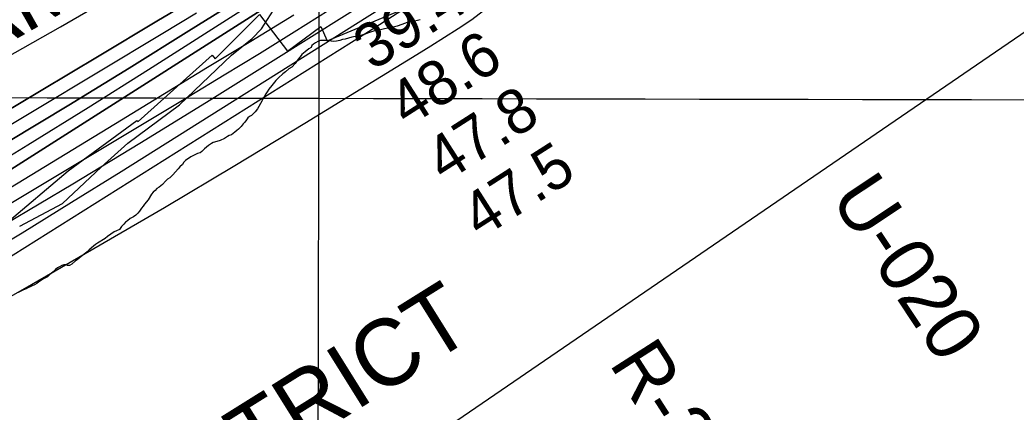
# Model space of a CAD drawing. Extents: x 3177385 to 3215275, y 903885 to 929304.
# Drawn here: x 3202058 to 3203553, y 914877 to 915466 of the extents above; entities that cross this region are included whole.
import ezdxf

# ---------------------------------------------------------------- set-up
doc = ezdxf.new("R2010")
doc.units = 0
for name, color, linetype in [('V-GRID-MAJR', 7, 'Continuous'), ('V-RIVR-EDGE', 7, 'Continuous'), ('V-RIVR-RANG', 7, 'Continuous'), ('V-RIVR-RANG-IDEN', 7, 'Continuous'), ('V-RRAP-RVMT', 7, 'Continuous'), ('V-RRAP-RVMT-IDEN', 7, 'Continuous'), ('V-SITE-VEGE', 7, 'Continuous'), ('V-TOPO-BNDY', 7, 'Continuous'), ('V-TOPO-DPTH', 7, 'Continuous'), ('V-TOPO-GNAM-IDEN', 7, 'Continuous'), ('V-TOPO-MAJR', 7, 'Continuous'), ('V-TOPO-MINR', 7, 'Continuous'), ('V-TOPO-WATR', 7, 'Continuous')]:
    doc.layers.add(name, color=color, linetype=linetype)

msp = doc.modelspace()

# ---------------------------------------------------------------- linework, layer by layer
at = {"layer": 'V-GRID-MAJR'}
for points in [[(3202493.934, 909288.471), (3202507.1550000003, 915348.316), (3202520.382, 921411.246), (3202533.61, 927474.224), (3202533.617, 927477.26)], [(3181620.222, 915399.962), (3186841.952, 915385.911), (3192063.685, 915372.62), (3197285.419, 915360.088), (3202507.1550000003, 915348.316), (3207728.893, 915337.304), (3212950.632, 915327.051), (3212950.633, 915327.051)]]:
    msp.add_spline(points, degree=3, dxfattribs=at)
at = {"layer": 'V-RIVR-EDGE'}
for points in [[(3202406.8866046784, 915437.9932958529), (3202420.832797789, 915452.7379032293), (3202443.52303847, 915487.8908108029)], [(3202058.012066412, 915156.3144918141), (3202121.9933527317, 915190.0612609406), (3202180.375436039, 915244.6864761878), (3202220.4559623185, 915281.1004201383), (3202297.536660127, 915338.7221533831), (3202375.9633058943, 915413.293046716), (3202406.8866046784, 915437.9932958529)]]:
    msp.add_lwpolyline(points, dxfattribs=at)
at = {"layer": 'V-RRAP-RVMT'}
msp.add_lwpolyline([(3202036.127000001, 915159.2039999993), (3202130.826000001, 915239.4469999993), (3202233.577000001, 915315.1639999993), (3202235.668000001, 915313.2549999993), (3202346.716000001, 915412.9299999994), (3202351.352000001, 915407.7059999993), (3202417.9508174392, 915474.2151668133), (3202459.657000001, 915418.8639999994), (3202509.9280000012, 915455.9249999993), (3202519.407000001, 915434.4299999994), (3202645.415000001, 915487.3019999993)], dxfattribs=at)
at = {"layer": 'V-SITE-VEGE'}
for p, q in [((3202642.646, 915462.9130000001), (3202639.537, 915462.2209999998)), ((3202645.755, 915463.2569999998), (3202642.646, 915462.9130000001)), ((3202655.079, 915465.3299999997), (3202645.755, 915463.2569999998)), ((3202659.225, 915466.0219999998), (3202655.079, 915465.3299999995)), ((3202588.769, 915449.0929999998), (3202579.789, 915445.9849999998)), ((3202592.912, 915449.7859999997), (3202588.769, 915449.0929999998)), ((3202611.91, 915454.2749999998), (3202592.912, 915449.7859999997)), ((3202616.399, 915454.621), (3202611.91, 915454.275)), ((3202624.687, 915456.696), (3202616.399, 915454.621)), ((3202631.595, 915459.1119999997), (3202624.687, 915456.696)), ((3202635.394, 915460.841), (3202631.595, 915459.1119999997)), ((3202639.537, 915462.2209999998), (3202635.394, 915460.841)), ((3202505.188, 915433.545), (3202502.0810000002, 915431.8189999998)), ((3202509.333, 915434.9269999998), (3202505.188, 915433.545)), ((3202517.278, 915434.9269999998), (3202509.333, 915434.9269999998)), ((3202529.365, 915433.547), (3202517.278, 915434.9269999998)), ((3202533.5100000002, 915434.2349999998), (3202529.365, 915433.5469999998)), ((3202538.345, 915435.2759999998), (3202533.5100000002, 915434.2349999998)), ((3202542.489, 915436.6579999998), (3202538.345, 915435.2759999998)), ((3202546.634, 915437.3479999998), (3202542.489, 915436.6579999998)), ((3202556.3020000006, 915440.1129999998), (3202546.634, 915437.3479999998)), ((3202564.593, 915441.8389999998), (3202556.3020000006, 915440.1129999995)), ((3202567.701, 915442.1859999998), (3202564.593, 915441.839)), ((3202572.883, 915443.5659999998), (3202567.701, 915442.1859999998)), ((3202576.336, 915444.6019999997), (3202572.883, 915443.5659999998)), ((3202579.789, 915445.9849999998), (3202576.336, 915444.6019999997)), ((3202486.539, 915418.0029999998), (3202483.776, 915416.2739999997)), ((3202492.065, 915422.4919999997), (3202486.539, 915418.0029999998)), ((3202495.174, 915424.5649999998), (3202492.065, 915422.4919999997)), ((3202496.556, 915427.6729999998), (3202495.174, 915424.5649999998)), ((3202498.973, 915429.7459999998), (3202496.556, 915427.6729999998)), ((3202502.0810000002, 915431.8189999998), (3202498.973, 915429.7459999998)), ((3202475.8340000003, 915407.2959999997), (3202471.3430000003, 915400.3879999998)), ((3202478.941, 915410.7489999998), (3202475.8340000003, 915407.2959999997)), ((3202481.36, 915413.8579999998), (3202478.941, 915410.7489999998)), ((3202483.776, 915416.2739999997), (3202481.36, 915413.8579999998)), ((3202456.839, 915387.9519999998), (3202452.694, 915385.1899999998)), ((3202462.021, 915392.4439999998), (3202456.839, 915387.9519999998)), ((3202466.164, 915395.2059999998), (3202462.021, 915392.4439999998)), ((3202471.343, 915400.3879999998), (3202466.164, 915395.2059999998)), ((3202440.2630000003, 915372.7540000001), (3202436.117, 915367.5750000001)), ((3202442.335, 915375.1729999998), (3202440.2630000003, 915372.7540000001)), ((3202446.132, 915378.9719999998), (3202442.3350000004, 915375.1729999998)), ((3202452.694, 915385.1899999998), (3202446.132, 915378.9719999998)), ((3202429.558, 915357.9019999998), (3202427.485, 915354.7929999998)), ((3202431.974, 915362.0469999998), (3202429.558, 915357.9019999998)), ((3202436.117, 915367.5750000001), (3202431.974, 915362.0469999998)), ((3202421.269, 915343.7419999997), (3202414.708, 915332.3429999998)), ((3202422.65, 915346.8489999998), (3202421.269, 915343.7419999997)), ((3202427.485, 915354.7929999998), (3202422.65, 915346.8489999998)), ((3202411.5990000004, 915328.1999999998), (3202408.1460000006, 915324.7449999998)), ((3202414.708, 915332.3429999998), (3202411.599, 915328.1999999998)), ((3202398.131, 915315.7649999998), (3202395.7120000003, 915312.6559999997)), ((3202400.204, 915318.8729999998), (3202398.131, 915315.7649999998)), ((3202402.969, 915320.9459999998), (3202400.204, 915318.8729999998)), ((3202405.727, 915322.6719999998), (3202402.969, 915320.9459999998)), ((3202408.146, 915324.7449999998), (3202405.727, 915322.6719999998)), ((3202383.625, 915299.8759999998), (3202380.862, 915297.4569999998)), ((3202386.39, 915301.9489999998), (3202383.625, 915299.8759999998)), ((3202390.5330000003, 915306.0939999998), (3202386.39, 915301.9489999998)), ((3202393.296, 915309.893), (3202390.5330000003, 915306.0939999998)), ((3202395.7120000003, 915312.6559999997), (3202393.296, 915309.893)), ((3202353.9250000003, 915283.2959999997), (3202348.4, 915281.9149999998)), ((3202358.7600000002, 915285.0219999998), (3202353.9250000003, 915283.2959999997)), ((3202365.322, 915288.1329999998), (3202358.7600000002, 915285.0219999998)), ((3202369.811, 915290.8959999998), (3202365.3220000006, 915288.1329999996)), ((3202372.574, 915292.2759999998), (3202369.811, 915290.8960000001)), ((3202376.0270000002, 915293.6579999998), (3202372.574, 915292.2759999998)), ((3202380.862, 915297.4569999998), (3202376.0270000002, 915293.6579999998)), ((3202331.477, 915268.4429999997), (3202328.7120000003, 915266.3709999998)), ((3202335.276, 915272.2429999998), (3202331.477, 915268.4429999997)), ((3202338.383, 915274.6589999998), (3202335.276, 915272.2429999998)), ((3202341.146, 915277.424), (3202338.383, 915274.6589999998)), ((3202345.637, 915280.533), (3202341.146, 915277.424)), ((3202348.4, 915281.9149999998), (3202345.637, 915280.533)), ((3202306.9560000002, 915254.9719999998), (3202304.5380000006, 915252.209)), ((3202314.898, 915260.4969999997), (3202306.9560000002, 915254.9719999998)), ((3202320.77, 915263.6059999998), (3202314.898, 915260.4969999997)), ((3202324.5670000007, 915265.3349999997), (3202320.77, 915263.6059999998)), ((3202328.7120000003, 915266.3709999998), (3202324.5670000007, 915265.3349999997)), ((3202295.9050000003, 915242.1939999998), (3202287.961, 915233.2119999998)), ((3202298.322, 915245.2989999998), (3202295.9050000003, 915242.1939999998)), ((3202302.1210000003, 915249.1), (3202298.322, 915245.2989999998)), ((3202304.538, 915252.209), (3202302.1210000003, 915249.1)), ((3202276.566, 915223.885), (3202272.075, 915219.0499999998)), ((3202279.673, 915226.6499999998), (3202276.5660000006, 915223.885)), ((3202283.128, 915229.067), (3202279.673, 915226.65)), ((3202287.961, 915233.2119999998), (3202283.1280000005, 915229.0669999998)), ((3202261.37, 915210.0689999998), (3202258.2610000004, 915207.3069999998)), ((3202263.786, 915212.8319999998), (3202261.37, 915210.0689999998)), ((3202267.239, 915214.9049999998), (3202263.786, 915212.8319999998)), ((3202272.075, 915219.0499999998), (3202267.239, 915214.9049999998)), ((3202250.665, 915195.9069999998), (3202245.486, 915189.346)), ((3202255.844, 915204.1979999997), (3202250.665, 915195.9069999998)), ((3202258.261, 915207.3069999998), (3202255.844, 915204.1979999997)), ((3202237.8850000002, 915178.9849999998), (3202235.123, 915175.8759999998)), ((3202240.648, 915183.1279999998), (3202237.8850000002, 915178.9849999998)), ((3202243.411, 915186.2369999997), (3202240.648, 915183.1279999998)), ((3202245.486, 915189.346), (3202243.411, 915186.2369999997)), ((3202219.582, 915164.131), (3202216.8200000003, 915162.058)), ((3202223.7260000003, 915167.5859999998), (3202219.582, 915164.131)), ((3202228.561, 915170.348), (3202223.7260000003, 915167.5859999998)), ((3202232.0160000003, 915172.7669999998), (3202228.561, 915170.348)), ((3202235.123, 915175.8759999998), (3202232.0160000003, 915172.7669999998)), ((3202203.35, 915149.2789999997), (3202199.897, 915147.8959999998)), ((3202207.495, 915151.3509999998), (3202203.35, 915149.2789999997)), ((3202210.948, 915155.8419999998), (3202207.495, 915151.3509999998)), ((3202214.057, 915159.2949999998), (3202210.948, 915155.8419999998)), ((3202216.8200000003, 915162.058), (3202214.057, 915159.2949999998)), ((3202186.083, 915137.5349999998), (3202174.684, 915130.9709999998)), ((3202189.88, 915140.988), (3202186.083, 915137.5349999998)), ((3202199.897, 915147.8959999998), (3202189.8800000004, 915140.988)), ((3202162.253, 915120.9549999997), (3202157.417, 915116.1189999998)), ((3202168.468, 915126.1359999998), (3202162.253, 915120.9549999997)), ((3202171.923, 915128.5549999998), (3202168.468, 915126.136)), ((3202174.684, 915130.9709999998), (3202171.9230000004, 915128.5549999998)), ((3202141.531, 915104.0299999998), (3202136.006, 915099.1949999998)), ((3202144.294, 915105.7559999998), (3202141.531, 915104.0299999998)), ((3202147.057, 915108.1749999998), (3202144.294, 915105.7559999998)), ((3202157.417, 915116.1189999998), (3202147.057, 915108.1749999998)), ((3202111.7160000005, 915091.0189999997), (3202108.286, 915087.626)), ((3202114.903, 915093.9230000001), (3202111.7160000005, 915091.0189999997)), ((3202117.592, 915095.3709999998), (3202114.903, 915093.9230000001)), ((3202121.012, 915097.059), (3202117.592, 915095.3709999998)), ((3202124.191, 915098.2589999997), (3202121.012, 915097.059)), ((3202127.359, 915098.2399999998), (3202124.191, 915098.2589999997)), ((3202129.444, 915097.1219999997), (3202127.359, 915098.2399999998)), ((3202132.897, 915097.1219999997), (3202129.444, 915097.1219999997)), ((3202136.006, 915099.1949999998), (3202132.897, 915097.1219999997)), ((3202093.6, 915077.2319999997), (3202086.747, 915072.6379999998)), ((3202099.713, 915080.3629999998), (3202093.6, 915077.2319999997)), ((3202102.6520000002, 915083.0279999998), (3202099.713, 915080.3629999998)), ((3202108.286, 915087.626), (3202102.6520000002, 915083.0279999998)), ((3202062.788, 915060.1049999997), (3202059.853, 915058.4149999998)), ((3202067.43, 915062.0279999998), (3202062.788, 915060.1049999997)), ((3202070.365, 915063.7149999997), (3202067.43, 915062.0279999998)), ((3202073.542, 915064.9149999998), (3202070.365, 915063.7149999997)), ((3202076.718, 915066.605), (3202073.542, 915064.9149999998)), ((3202080.386, 915068.2879999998), (3202076.718, 915066.6049999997)), ((3202083.565, 915070.2199999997), (3202080.386, 915068.2879999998)), ((3202086.747, 915072.6379999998), (3202083.565, 915070.2199999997)), ((3202059.853, 915058.4149999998), (3202055.699, 915056.7339999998))]:
    msp.add_line(p, q, dxfattribs=at)
at = {"layer": 'V-TOPO-BNDY'}
msp.add_lwpolyline([(3212104.8030331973, 927454.9867295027), (3211654.6893299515, 925302.3425272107), (3210557.1395579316, 922651.3477077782), (3209209.28429254, 920082.7552595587), (3207894.016869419, 918536.9378068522), (3206268.9570192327, 917198.2113972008), (3204189.9632760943, 915875.1915621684), (3202488.96580967, 914709.6755619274), (3200913.969007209, 913922.1623266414), (3198614.4699407, 912914.1495054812), (3196094.4684685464, 911748.6423163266), (3194267.4653744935, 911118.6348547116), (3192912.9665024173, 910488.62920326), (3191155.587449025, 909558.2355803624), (3212939.6745126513, 909531.5198535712)], dxfattribs=at)
at = {"layer": 'V-TOPO-DPTH'}
for points in [[(3202016.7963598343, 915223.786976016), (3202541.3822013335, 915558.2855374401), (3202568.988915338, 915576.1603906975), (3202596.4255511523, 915594.2887942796), (3202623.6070696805, 915612.7975233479), (3202650.618510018, 915631.5598027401), (3202866.0880046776, 915783.4612385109), (3202976.9116636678, 915862.3030021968), (3203087.278353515, 915941.7736883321), (3203196.959589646, 916022.1877581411), (3203306.183856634, 916103.2307503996), (3203504.0559612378, 916251.3688700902), (3203513.9700789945, 916258.8552201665), (3203523.8424543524, 916266.39575575), (3203533.652216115, 916274.017569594), (3203543.42023548, 916281.6935689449), (3203613.720196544, 916337.4084837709), (3203658.4342387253, 916373.1934683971), (3203702.918134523, 916409.2595705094), (3203747.056810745, 916445.7473488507), (3203790.965340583, 916482.5162446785), (3203970.9006473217, 916634.6560240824)], [(3203970.9006473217, 916634.6560240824), (3203790.965340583, 916482.5162446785), (3203747.056810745, 916445.7473488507), (3203702.918134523, 916409.2595705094), (3203658.4342387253, 916373.1934683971), (3203613.720196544, 916337.4084837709), (3203543.42023548, 916281.6935689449), (3203533.652216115, 916274.017569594), (3203523.8424543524, 916266.39575575), (3203513.9700789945, 916258.8552201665), (3203504.0559612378, 916251.3688700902), (3203306.183856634, 916103.2307503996), (3203196.959589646, 916022.1877581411), (3203087.278353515, 915941.7736883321), (3202976.9116636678, 915862.3030021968), (3202866.0880046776, 915783.4612385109), (3202650.618510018, 915631.5598027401), (3202623.6070696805, 915612.7975233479), (3202596.4255511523, 915594.2887942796), (3202568.988915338, 915576.1603906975), (3202541.3822013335, 915558.2855374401), (3202016.7963598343, 915223.786976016)], [(3202350.1880705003, 915515.936642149), (3202263.657512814, 915463.9331714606), (3202177.0755819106, 915412.0155192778), (3202090.416591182, 915360.226594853), (3202003.706227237, 915308.5234889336)], [(3202350.1880705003, 915515.936642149), (3202263.657512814, 915463.9331714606), (3202177.0755819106, 915412.0155192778), (3202090.416591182, 915360.226594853), (3202003.706227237, 915308.5234889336)], [(3202036.1529475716, 915408.4733941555), (3202118.9911560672, 915455.7223216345), (3202201.3920276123, 915503.710667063)], [(3202036.1529475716, 915408.4733941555), (3202118.9911560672, 915455.7223216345), (3202201.3920276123, 915503.710667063)], [(3202041.0907970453, 915283.491102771), (3202131.7399271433, 915338.2165397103), (3202222.0774034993, 915393.446950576), (3202311.9473992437, 915449.4348223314), (3202401.505741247, 915505.9276680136)], [(3202401.505741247, 915505.9276680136), (3202311.9473992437, 915449.4348223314), (3202222.0774034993, 915393.446950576), (3202131.7399271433, 915338.2165397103), (3202041.0907970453, 915283.491102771)], [(3201748.1674944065, 915013.2550702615), (3202312.136376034, 915351.615600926), (3202364.965539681, 915383.5525402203), (3202417.650083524, 915415.7245319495), (3202470.1176976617, 915448.2491023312), (3202522.440691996, 915481.0087251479)]]:
    msp.add_lwpolyline(points, dxfattribs=at)
at = {"layer": 'V-TOPO-MAJR'}
msp.add_lwpolyline([(3201942.412399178, 915047.0794956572), (3202590.7645499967, 915454.7227025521), (3202624.5330306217, 915476.307002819), (3202658.0812860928, 915498.2229916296), (3202691.2992038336, 915520.6365132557), (3202724.2968964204, 915543.3817234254), (3203116.5020012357, 915818.0614457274), (3203196.604333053, 915875.1067827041), (3203276.09218386, 915932.9822427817), (3203354.658313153, 915992.1028875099), (3203432.609961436, 916052.0536553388), (3203557.974303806, 916150.0499530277), (3203572.7195320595, 916161.7033816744), (3203587.380618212, 916173.460595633), (3203601.915491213, 916185.3734875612), (3203616.3662221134, 916197.3901648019), (3203692.5194020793, 916261.40618817), (3203744.8713694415, 916305.6399912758), (3203797.0737051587, 916350.0487903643), (3203849.051593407, 916394.720083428), (3203900.879850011, 916439.5663724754), (3204028.9918170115, 916550.985636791)], dxfattribs=at)
at = {"layer": 'V-TOPO-MINR'}
for points in [[(3201978.803828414, 915222.4833123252), (3202070.002887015, 915278.16342346), (3202160.70578862, 915334.6481710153), (3202251.077918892, 915391.6693428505), (3202546.057526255, 915579.6190428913), (3202567.183229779, 915593.2856740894), (3202588.1799273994, 915607.144843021), (3202608.9831161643, 915621.2928185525), (3202629.657299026, 915635.6333318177), (3202777.84314413, 915739.9453711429), (3202872.272452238, 915806.9202557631), (3202966.380464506, 915874.3402676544), (3203060.0065330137, 915942.4279704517), (3203153.3113056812, 916010.9608005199), (3203507.625094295, 916273.1511877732), (3203511.4667817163, 916276.0192933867), (3203515.292049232, 916278.9089449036), (3203519.0926868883, 916281.8309152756), (3203522.8769046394, 916284.7744315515), (3203551.7300135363, 916307.4144552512), (3203569.8407978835, 916321.8013974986)], [(3201986.545663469, 915101.4567272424), (3202061.4557873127, 915146.3886733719), (3202135.9166705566, 915192.0612395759), (3202210.078060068, 915238.227552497), (3202596.786463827, 915481.6267220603), (3202622.2816864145, 915497.9585928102), (3202647.598569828, 915514.55779791), (3202672.64794448, 915531.558004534), (3202697.5189799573, 915548.825545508), (3202873.0291125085, 915672.7619109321), (3202984.776291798, 915753.1889503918), (3203095.5307628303, 915834.9359296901), (3203204.7961714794, 915918.6628187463), (3203313.0688718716, 916003.7096476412), (3203544.985524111, 916189.2762652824), (3203547.247401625, 916191.0769409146), (3203549.5151696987, 916192.8701290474), (3203551.7917736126, 916194.6520859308), (3203554.0742680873, 916196.426555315)], [(3201820.5786019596, 914924.069559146), (3202062.554111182, 915061.2943289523), (3202169.1820303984, 915122.4823012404), (3202275.386337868, 915184.3885824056), (3202380.955227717, 915247.3723268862), (3202486.100505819, 915311.0743802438), (3202654.0600710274, 915414.0042098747), (3202674.8276110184, 915426.9052740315), (3202695.488293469, 915439.9730343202), (3202715.988689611, 915453.2908388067), (3202736.382228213, 915466.7753394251), (3203420.526505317, 915994.0073318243), (3203422.083439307, 915995.2584040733), (3203453.013294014, 916019.9817204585), (3203484.02708799, 916044.5987267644), (3203515.166790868, 916069.056267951), (3203546.390433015, 916093.4074990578), (3203549.3479917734, 916095.7019116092), (3203579.042068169, 916118.9680539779)], [(3202003.706227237, 915308.5234889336), (3202090.416591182, 915360.226594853), (3202177.0755819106, 915412.0155192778), (3202263.657512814, 915463.9331714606), (3202350.1880705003, 915515.936642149)], [(3202036.491320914, 915159.5723726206), (3202137.5466055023, 915219.9097073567), (3202238.255780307, 915280.8139251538), (3202338.4457904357, 915342.5684675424), (3202438.289690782, 915404.889892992), (3202602.7976194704, 915508.5440370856)], [(3202036.1529475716, 915408.4733941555), (3202118.9911560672, 915455.7223216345), (3202201.3920276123, 915503.710667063)], [(3202041.0907970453, 915283.491102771), (3202131.7399271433, 915338.2165397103), (3202222.0774034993, 915393.446950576), (3202311.9473992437, 915449.4348223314), (3202401.505741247, 915505.9276680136)], [(3201748.1674944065, 915013.2550702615), (3202312.136376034, 915351.615600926), (3202364.965539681, 915383.5525402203), (3202417.650083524, 915415.7245319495), (3202470.1176976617, 915448.2491023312), (3202522.440691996, 915481.0087251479)], [(3201693.0842171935, 915097.8770271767), (3202272.9745112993, 915446.1465845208), (3202323.190967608, 915476.570439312)], [(3201780.8350815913, 915054.0852427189), (3202210.6132748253, 915315.9778925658), (3202275.327184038, 915355.4054796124), (3202340.045199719, 915394.8263237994), (3202404.769375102, 915434.2370536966), (3202469.497656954, 915473.641040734)]]:
    msp.add_lwpolyline(points, dxfattribs=at)
at = {"layer": 'V-TOPO-WATR'}
msp.add_lwpolyline([(3202016.7963598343, 915223.786976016), (3202541.3822013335, 915558.2855374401), (3202568.988915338, 915576.1603906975), (3202596.4255511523, 915594.2887942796), (3202623.6070696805, 915612.7975233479), (3202650.618510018, 915631.5598027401), (3202866.0880046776, 915783.4612385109), (3202976.9116636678, 915862.3030021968), (3203087.278353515, 915941.7736883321), (3203196.959589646, 916022.1877581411), (3203306.183856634, 916103.2307503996), (3203504.0559612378, 916251.3688700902), (3203513.9700789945, 916258.8552201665), (3203523.8424543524, 916266.39575575), (3203533.652216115, 916274.017569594), (3203543.42023548, 916281.6935689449), (3203613.720196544, 916337.4084837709), (3203658.4342387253, 916373.1934683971), (3203702.918134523, 916409.2595705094), (3203747.056810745, 916445.7473488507), (3203790.965340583, 916482.5162446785), (3203970.9006473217, 916634.6560240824)], dxfattribs=at)

# ---------------------------------------------------------------- texts
at = {"layer": 'V-RIVR-RANG'}
for s, p in [('39.4', (3202587.3089606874, 915388.6042762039)), ('48.6', (3202639.7645122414, 915303.4528626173)), ('47.8', (3202695.3339606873, 915220.2872762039)), ('47.5', (3202749.3459606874, 915136.1292762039))]:
    msp.add_text(s, height=67, rotation=32.548325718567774, dxfattribs=at).set_placement(p)
at = {"layer": 'V-RIVR-RANG-IDEN'}
for s, height, rotation, p in [('U-020', 82.999998, 303.63583560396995, (3203273.2765250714, 915198.3947354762)), ('R-306.4', 82.99999800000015, 302.69222773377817, (3202941.473, 914950.213))]:
    msp.add_text(s, height=height, rotation=rotation, dxfattribs=at).set_placement(p)
at = {"layer": 'V-RRAP-RVMT-IDEN'}
msp.add_text('ADAMS', height=99.99980199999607, rotation=29.5712336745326, dxfattribs=at).set_placement((3201827.239932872, 915309.248050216))
at = {"layer": 'V-TOPO-GNAM-IDEN'}
msp.add_text('DISTRICT', height=99.99980199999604, rotation=31.99258709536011, dxfattribs=at).set_placement((3202221.438054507, 914665.6094284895))

doc.saveas('drawing.dxf')
